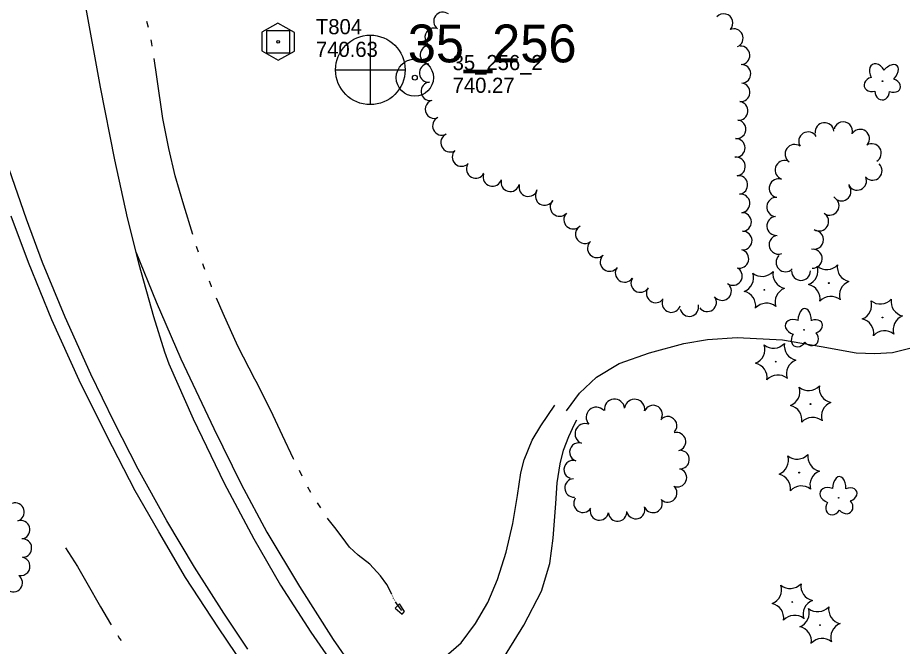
# Model space of a CAD drawing. Extents: x 589250 to 1188077, y 162953 to 363065.
# Drawn here: x 593132.8 to 593484, y 164552.5 to 164801.7 of the extents above; entities that cross this region are included whole.
import ezdxf

# ---------------------------------------------------------------- set-up
doc = ezdxf.new("R2010")
doc.units = 0
for name, color, linetype in [('E_DRN', 7, 'Continuous'), ('E_DWY', 7, 'Continuous'), ('E_LAND_TreeLine_P', 7, 'Continuous'), ('E_LAND_Vegetation', 7, 'Continuous'), ('E_MAP_Control', 7, 'Continuous'), ('E_MAP_PassPoints', 7, 'Continuous'), ('E_MAP_PhotoCenter', 7, 'Continuous'), ('E_RDWY', 7, 'Continuous'), ('E_RDWY_Gravel', 7, 'Continuous'), ('E_WTR_FlowLine', 7, 'Continuous')]:
    doc.layers.add(name, color=color, linetype=linetype)

msp = doc.modelspace()

# ---------------------------------------------------------------- linework, layer by layer
at = {"layer": 'E_DRN'}
for p, q in [((593284.22, 164569.39), (593282.54, 164567.69)), ((593282.54, 164567.69), (593285.27, 164565.27)), ((593286.27, 164566.27), (593284.22, 164569.39)), ((593285.27, 164565.27), (593286.27, 164566.27))]:
    msp.add_line(p, q, dxfattribs=at)
at = {"layer": 'E_DWY'}
for p, q in [((593396.97, 164672.61), (593406.39, 164674.16)), ((593406.39, 164674.16), (593418.1, 164674.94)), ((593418.1, 164674.94), (593436.1, 164674.09)), ((593436.1, 164674.09), (593451.4, 164671.38)), ((593383.41, 164668.89), (593396.97, 164672.61)), ((593451.4, 164671.38), (593465.33, 164668.92)), ((593479.67, 164669.03), (593486.57, 164670.71)), ((593371.34, 164664.64), (593383.41, 164668.89)), ((593465.33, 164668.92), (593472.77, 164668.55)), ((593472.77, 164668.55), (593479.67, 164669.03)), ((593362.28, 164659.18), (593371.34, 164664.64)), ((593355.55, 164652.88), (593362.28, 164659.18)), ((593350.45, 164645.92), (593355.55, 164652.88)), ((593340.3, 164639.88), (593345.88, 164648.11)), ((593353.58, 164640.53), (593354.54, 164642.32)), ((593336.86, 164634.31), (593340.3, 164639.88)), ((593351.41, 164635.74), (593353.58, 164640.53)), ((593333.68, 164626.39), (593336.86, 164634.31)), ((593349.27, 164630.3), (593351.41, 164635.74)), ((593347.87, 164624.86), (593349.27, 164630.3)), ((593332.33, 164621.25), (593333.68, 164626.39)), ((593346.78, 164617.28), (593347.87, 164624.86)), ((593331.06, 164612.28), (593332.33, 164621.25)), ((593346.26, 164609.1), (593346.78, 164617.28)), ((593329.23, 164601.22), (593331.06, 164612.28)), ((593345.21, 164595.43), (593346.26, 164609.1)), ((593326.52, 164589.86), (593329.23, 164601.22)), ((593343.81, 164585.41), (593345.21, 164595.43)), ((593323.12, 164579.06), (593326.52, 164589.86)), ((593340.49, 164574.36), (593343.81, 164585.41)), ((593319.2, 164569.84), (593323.12, 164579.06)), ((593333.52, 164560.86), (593340.49, 164574.36)), ((593314.32, 164561.57), (593319.2, 164569.84)), ((593308.62, 164553.95), (593314.32, 164561.57)), ((593324.2, 164545.71), (593333.52, 164560.86)), ((593300.69, 164547.03), (593308.62, 164553.95))]:
    msp.add_line(p, q, dxfattribs=at)
at = {"layer": 'E_LAND_TreeLine_P'}
for centre, radius, start, end in [((593301.43, 164800.3), 3.64, 53.1593, 233.1593), ((593412.76, 164799.61), 3.68, 316.6645, 136.6645), ((593297.91, 164794.02), 3.64, 70.9829, 250.9829), ((593416.81, 164793.64), 3.68, 293.7034, 113.7034), ((593296.06, 164787.04), 3.64, 86.8659, 266.8659), ((593419.47, 164786.83), 3.68, 272.7772, 92.7772), ((593295.75, 164779.77), 3.64, 94.996, 274.996), ((593419.83, 164779.48), 3.68, 272.7772, 92.7772), ((593296.38, 164772.51), 3.64, 94.996, 274.996), ((593419.53, 164772.15), 3.68, 263.8424, 83.8424), ((593298.07, 164765.45), 3.64, 105.3059, 285.3059), ((593418.75, 164764.83), 3.68, 263.8424, 83.8424), ((593301.06, 164758.85), 3.69, 115.7809, 295.7809), ((593417.9, 164757.51), 3.69, 262.9953, 82.9953), ((593452.77, 164756.38), 3.74, 6.6089, 186.6089), ((593460.16, 164756.67), 3.74, 345.6271, 165.6271), ((593466.88, 164753.74), 3.74, 322.8297, 142.8297), ((593304.28, 164752.2), 3.69, 115.7809, 295.7809), ((593417.58, 164750.14), 3.69, 270.6504, 90.6504), ((593446.26, 164752.71), 3.74, 30.942, 210.942), ((593440.89, 164747.7), 3.77, 54.9844, 234.9844), ((593471.52, 164748.02), 3.74, 301.5112, 121.5112), ((593308.82, 164746.51), 3.69, 136.0573, 316.0573), ((593417.68, 164742.76), 3.69, 277.1014, 97.1014), ((593314.44, 164741.81), 3.69, 152.5367, 332.5367), ((593436.92, 164741.35), 3.77, 72.2317, 252.2317), ((593471.84, 164741.05), 3.74, 226.5245, 46.5245), ((593321.08, 164738.61), 3.69, 163.2771, 343.2771), ((593328.16, 164736.49), 3.69, 165.1796, 345.1796), ((593418.59, 164735.43), 3.69, 277.1014, 97.1014), ((593434.61, 164734.16), 3.77, 72.2317, 252.2317), ((593465.67, 164737.09), 3.74, 203.6058, 23.6058), ((593335.3, 164734.6), 3.69, 165.1796, 345.1796), ((593341.77, 164731.05), 3.69, 151.1337, 331.1337), ((593459.52, 164732.85), 3.74, 215.0358, 35.0358), ((593347.68, 164726.7), 3.69, 137.231, 317.231), ((593419.49, 164728.1), 3.69, 276.9929, 96.9929), ((593433.61, 164726.72), 3.77, 85.6441, 265.6441), ((593454.8, 164727.19), 3.74, 236.7358, 56.7358), ((593353.1, 164721.68), 3.69, 137.231, 317.231), ((593420.08, 164720.74), 3.69, 271.824, 91.824), ((593433.67, 164719.2), 3.77, 94.432, 274.432), ((593450.64, 164720.94), 3.77, 238.7127, 58.7127), ((593357.73, 164715.94), 3.69, 127.7232, 307.7232), ((593420.32, 164713.36), 3.69, 271.824, 91.824), ((593434.56, 164711.75), 3.77, 109.6302, 289.6302), ((593448.58, 164713.71), 3.77, 255.6761, 75.6761), ((593362.47, 164710.29), 3.69, 132.931, 312.931), ((593419.02, 164706.14), 3.69, 255.7605, 75.7605), ((593448.1, 164706.19), 3.77, 266.7966, 86.7966), ((593367.5, 164704.88), 3.69, 132.931, 312.931), ((593437.31, 164704.78), 3.77, 134.9764, 314.9764), ((593373.5, 164700.58), 3.69, 144.8422, 324.8422), ((593416.44, 164699.33), 3.69, 234.917, 54.917), ((593443.44, 164701.37), 3.77, 179.9764, 359.9764), ((593379.69, 164696.55), 3.69, 147.5641, 327.5641), ((593385.82, 164692.43), 3.69, 143.6719, 323.6719), ((593412.14, 164693.34), 3.69, 216.8463, 36.8463), ((593406.23, 164688.91), 3.69, 216.8463, 36.8463), ((593392.04, 164688.6), 3.69, 163.3694, 343.3694), ((593399.14, 164687.02), 3.69, 193.0457, 13.0457), ((593369.5, 164646.49), 4.02, 6.6089, 186.6089), ((593377.47, 164646.46), 4.02, 350.7023, 170.7023), ((593362.26, 164643.34), 4.02, 42.4868, 222.4868), ((593384.81, 164644.41), 3.65, 337.3565, 157.3565), ((593390.56, 164639.98), 3.65, 319.3751, 139.3751), ((593357.84, 164636.79), 4.02, 69.497, 249.497), ((593394.1, 164633.65), 3.65, 284.9078, 104.9078), ((593355.31, 164629.55), 3.65, 72.1445, 252.1445), ((593395.5, 164626.55), 3.65, 266.285, 86.285), ((593353.07, 164622.59), 3.65, 72.1445, 252.1445), ((593394.45, 164619.39), 3.65, 247.2958, 67.2958), ((593353.4, 164615.32), 3.65, 93.5849, 273.5849), ((593390.62, 164613.3), 3.65, 228.1312, 48.1312), ((593356.98, 164609.22), 3.65, 147.3838, 327.3838), ((593384.78, 164609.15), 3.65, 205.6645, 25.6645), ((593131.77, 164605.7), 3.66, 287.8889, 107.8889), ((593363.47, 164606.16), 3.65, 169.9684, 349.9684), ((593370.7, 164605.71), 3.65, 184.6538, 4.6538), ((593377.91, 164606.74), 3.65, 196.0898, 16.0898), ((593134.02, 164598.73), 3.66, 287.8889, 107.8889), ((593134.7, 164591.46), 3.66, 273.6442, 93.6442), ((593134.01, 164584.22), 3.66, 259.1534, 79.1534), ((593131.03, 164577.75), 3.66, 232.0222, 52.0222)]:
    msp.add_arc(centre, radius, start, end, dxfattribs=at)
at = {"layer": 'E_LAND_Vegetation'}
for centre, radius in [((593475.74, 164776.56), 0.128), ((593428.89, 164693.84), 0.167), ((593454.43, 164696.54), 0.167), ((593475.73, 164682.9), 0.167), ((593444.67, 164678), 0.128), ((593433.4, 164665.37), 0.167), ((593447.25, 164648.57), 0.167), ((593442.72, 164621.38), 0.167), ((593458.38, 164611.37), 0.128), ((593439.99, 164570.09), 0.167), ((593450.98, 164560.9), 0.167)]:
    msp.add_circle(centre, radius, dxfattribs=at)
for centre, radius, start, end in [((593428.04, 164705.09), 5.91, 231.4845, 317.1606), ((593438.21, 164700.2), 5.9, 171.4447, 257.2096), ((593444.26, 164701.42), 5.9, 291.4447, 17.2096), ((593453.58, 164707.79), 5.91, 231.4845, 317.1606), ((593463.74, 164702.9), 5.9, 171.4447, 257.2096), ((593418.73, 164698.72), 5.9, 291.4447, 17.2096), ((593439.06, 164688.95), 5.9, 111.4447, 197.2096), ((593445.12, 164690.18), 5.9, 351.4447, 77.2096), ((593464.59, 164691.65), 5.9, 111.4447, 197.2096), ((593419.58, 164687.48), 5.9, 351.4447, 77.2096), ((593455.29, 164685.35), 5.9, 51.4401, 137.205), ((593429.76, 164682.65), 5.9, 51.4401, 137.205), ((593465.57, 164687.78), 5.9, 291.4447, 17.2096), ((593474.88, 164694.15), 5.91, 231.4845, 317.1606), ((593485.05, 164689.26), 5.9, 171.4447, 257.2096), ((593485.9, 164678.01), 5.9, 111.4447, 197.2096), ((593466.42, 164676.54), 5.9, 351.4447, 77.2096), ((593476.6, 164671.71), 5.9, 51.4401, 137.205), ((593423.24, 164670.25), 5.9, 291.4447, 17.2096), ((593432.55, 164676.62), 5.91, 231.4845, 317.1606), ((593442.71, 164671.73), 5.9, 171.4447, 257.2096), ((593443.56, 164660.48), 5.9, 111.4447, 197.2096), ((593424.09, 164659.01), 5.9, 351.4447, 77.2096), ((593434.26, 164654.18), 5.9, 51.4401, 137.205), ((593437.09, 164653.45), 5.9, 291.4447, 17.2096), ((593446.4, 164659.82), 5.91, 231.4845, 317.1606), ((593456.56, 164654.93), 5.9, 171.4447, 257.2096), ((593457.41, 164643.68), 5.9, 111.4447, 197.2096), ((593437.94, 164642.21), 5.9, 351.4447, 77.2096), ((593448.11, 164637.38), 5.9, 51.4401, 137.205), ((593432.56, 164626.27), 5.9, 291.4447, 17.2096), ((593441.87, 164632.63), 5.91, 231.4845, 317.1606), ((593452.03, 164627.74), 5.9, 171.4447, 257.2096), ((593433.41, 164615.02), 5.9, 351.4447, 77.2096), ((593452.88, 164616.5), 5.9, 111.4447, 197.2096), ((593443.58, 164610.2), 5.9, 51.4401, 137.205), ((593429.83, 164574.98), 5.9, 291.4447, 17.2096), ((593439.14, 164581.35), 5.91, 231.4845, 317.1606), ((593449.3, 164576.45), 5.9, 171.4447, 257.2096), ((593430.68, 164563.74), 5.9, 351.4447, 77.2096), ((593440.82, 164565.79), 5.9, 291.4447, 17.2096), ((593450.15, 164565.21), 5.9, 111.4447, 197.2096), ((593450.13, 164572.15), 5.91, 231.4845, 317.1606), ((593460.29, 164567.26), 5.9, 171.4447, 257.2096), ((593440.85, 164558.91), 5.9, 51.4401, 137.205), ((593441.67, 164554.54), 5.9, 351.4447, 77.2096), ((593461.14, 164556.02), 5.9, 111.4447, 197.2096), ((593451.84, 164549.72), 5.9, 51.4401, 137.205)]:
    msp.add_arc(centre, radius, start, end, dxfattribs=at)
for centre, major_axis, ratio in [((593473.81, 164779.52), (2.06, -3.68), 0.691916), ((593478.32, 164779.18), (-3.19, -3.52), 0.560249), ((593472.02, 164775.37), (3.48, 0.97), 0.782863), ((593479.42, 164774.96), (-3.4, 1.25), 0.716896), ((593475.65, 164772.58), (0.07, 3.45), 0.832022), ((593444.91, 164681.67), (-0.1, -4.75), 0.560249), ((593441.28, 164678.97), (3.97, -1.42), 0.691916), ((593448.5, 164679.21), (-3.39, -1.29), 0.716896), ((593442.65, 164674.66), (1.99, 3.01), 0.782863), ((593447.22, 164674.94), (-2.21, 2.65), 0.832022), ((593458.61, 164615.04), (-0.1, -4.75), 0.560249), ((593454.98, 164612.34), (3.97, -1.42), 0.691916), ((593462.2, 164612.57), (-3.39, -1.29), 0.716896), ((593456.35, 164608.02), (1.99, 3.01), 0.782863), ((593460.92, 164608.3), (-2.21, 2.65), 0.832022)]:
    msp.add_ellipse(centre, major_axis=major_axis, ratio=ratio, start_param=1.570796, end_param=4.712389, dxfattribs=at)
at = {"layer": 'E_MAP_Control'}
for p, q in [((593231.57, 164787.69), (593231.57, 164796.69)), ((593231.57, 164796.69), (593240.57, 164796.69)), ((593231.57, 164787.69), (593231.57, 164796.69)), ((593231.57, 164796.69), (593240.57, 164796.69)), ((593240.57, 164796.69), (593240.57, 164787.69)), ((593240.57, 164796.69), (593240.57, 164787.69)), ((593240.57, 164787.69), (593231.57, 164787.69)), ((593240.57, 164787.69), (593231.57, 164787.69))]:
    msp.add_line(p, q, dxfattribs=at)
msp.add_lwpolyline([(593229.66, 164795.95), (593229.66, 164788.56), (593236.12, 164784.84), (593242.52, 164788.5), (593242.52, 164795.83), (593235.99, 164799.56)], close=True, dxfattribs=at)
msp.add_lwpolyline([(593229.66, 164795.95), (593229.66, 164788.56), (593236.12, 164784.84), (593242.52, 164788.5), (593242.52, 164795.83), (593235.99, 164799.56)], close=True, dxfattribs=at)
msp.add_circle((593236.07, 164792.19), 0.546, dxfattribs=at)
msp.add_circle((593236.07, 164792.19), 0.546, dxfattribs=at)
at = {"layer": 'E_MAP_PassPoints'}
for radius in [7.38, 7.38, 0.945, 0.945]:
    msp.add_circle((593290.3, 164777.97), radius, dxfattribs=at)
at = {"layer": 'E_MAP_PhotoCenter'}
for p, q in [((593272.6, 164794.85), (593272.53, 164767.44)), ((593272.6, 164794.85), (593272.53, 164767.44)), ((593258.91, 164781.05), (593286.37, 164781.03)), ((593258.91, 164781.05), (593286.37, 164781.03))]:
    msp.add_line(p, q, dxfattribs=at)
msp.add_circle((593272.65, 164781.05), 13.78, dxfattribs=at)
msp.add_circle((593272.65, 164781.05), 13.78, dxfattribs=at)
at = {"layer": 'E_RDWY'}
for p, q in [((593159.02, 164810.13), (593165.53, 164774.24)), ((593165.53, 164774.24), (593171.24, 164745.34)), ((593171.24, 164745.34), (593176.29, 164722.34)), ((593136.25, 164721.82), (593129.43, 164741.71)), ((593142.69, 164704.67), (593136.25, 164721.82)), ((593176.29, 164722.34), (593180.84, 164704.01)), ((593151.65, 164682.95), (593142.69, 164704.67)), ((593180.84, 164704.01), (593186.72, 164683.26)), ((593186.72, 164683.26), (593191.09, 164669.32)), ((593161.82, 164660.41), (593151.65, 164682.95)), ((593191.09, 164669.32), (593192.74, 164664.49)), ((593192.74, 164664.49), (593202.44, 164642.66)), ((593171.02, 164641.41), (593161.82, 164660.41)), ((593180.57, 164622.75), (593171.02, 164641.41)), ((593202.44, 164642.66), (593214.7, 164617.21)), ((593191.95, 164602.3), (593180.57, 164622.75)), ((593214.7, 164617.21), (593226.4, 164595.17)), ((593202.97, 164583.88), (593191.95, 164602.3)), ((593226.4, 164595.17), (593237.01, 164576.8)), ((593214.59, 164565.72), (593202.97, 164583.88)), ((593237.01, 164576.8), (593249, 164558.06)), ((593224.14, 164551.39), (593214.59, 164565.72)), ((593249, 164558.06), (593260.32, 164542.05))]:
    msp.add_line(p, q, dxfattribs=at)
at = {"layer": 'E_RDWY_Gravel'}
for p, q in [((593137.04, 164704.7), (593130.16, 164723.09)), ((593179.61, 164708.97), (593187.66, 164689.12)), ((593146.38, 164681.9), (593137.04, 164704.7)), ((593187.66, 164689.12), (593197.48, 164666.49)), ((593157.17, 164658), (593146.38, 164681.9)), ((593197.48, 164666.49), (593210.56, 164638.83)), ((593168.1, 164635.91), (593157.17, 164658)), ((593210.56, 164638.83), (593221.4, 164616.82)), ((593179.42, 164614.19), (593168.1, 164635.91)), ((593221.4, 164616.82), (593231.66, 164597.78)), ((593188.77, 164597.89), (593179.42, 164614.19)), ((593199.41, 164579.79), (593188.77, 164597.89)), ((593231.66, 164597.78), (593244.51, 164576.18)), ((593212.5, 164559.78), (593199.41, 164579.79)), ((593244.51, 164576.18), (593257.95, 164555.26)), ((593225.26, 164541.04), (593212.5, 164559.78)), ((593257.95, 164555.26), (593272.09, 164535.04))]:
    msp.add_line(p, q, dxfattribs=at)
at = {"layer": 'E_WTR_FlowLine'}
for p, q in [((593184.62, 164797.79), (593184.09, 164800.22)), ((593186.01, 164791.45), (593185.68, 164792.92)), ((593186.15, 164790.47), (593186.01, 164791.45)), ((593187.99, 164778.24), (593186.89, 164785.55)), ((593190.41, 164761.82), (593187.99, 164778.24)), ((593192.8, 164749.92), (593190.41, 164761.82)), ((593195.2, 164738.98), (593192.8, 164749.92)), ((593198.76, 164727.41), (593195.2, 164738.98)), ((593202.32, 164715.76), (593198.76, 164727.41)), ((593203.9, 164710.58), (593203.75, 164711.08)), ((593204.55, 164708.77), (593203.9, 164710.58)), ((593206.46, 164703.4), (593206.19, 164704.16)), ((593207.05, 164701.87), (593206.46, 164703.4)), ((593209.66, 164695.14), (593208.82, 164697.3)), ((593209.71, 164695.02), (593209.66, 164695.14)), ((593214.3, 164684.4), (593211.65, 164690.53)), ((593220.15, 164671.54), (593214.3, 164684.4)), ((593226.86, 164658.48), (593220.15, 164671.54)), ((593227.35, 164657.53), (593226.86, 164658.48)), ((593233.15, 164646.03), (593227.35, 164657.53)), ((593237.82, 164636.11), (593233.15, 164646.03)), ((593242.23, 164626.81), (593237.82, 164636.11)), ((593242.35, 164626.56), (593242.23, 164626.81)), ((593245.59, 164619.97), (593244.54, 164622.18)), ((593249.12, 164613.55), (593247.84, 164615.63)), ((593253.04, 164607.36), (593251.75, 164609.43)), ((593255.96, 164602.92), (593255.72, 164603.27)), ((593258.54, 164599.62), (593255.96, 164602.92)), ((593261.45, 164595.8), (593258.54, 164599.62)), ((593264.37, 164591.82), (593261.45, 164595.8)), ((593151.83, 164591.59), (593156.49, 164584.14)), ((593267.78, 164588.65), (593264.37, 164591.82)), ((593272.42, 164585.02), (593267.78, 164588.65)), ((593276.63, 164580.52), (593272.42, 164585.02)), ((593156.49, 164584.14), (593160.26, 164577.68)), ((593279.22, 164576.96), (593276.63, 164580.52)), ((593160.26, 164577.68), (593165.63, 164568.11)), ((593280.8, 164573.96), (593279.22, 164576.96)), ((593281.18, 164573.11), (593280.8, 164573.96)), ((593281.54, 164572.29), (593281.42, 164572.56)), ((593281.9, 164571.47), (593281.78, 164571.74)), ((593282.33, 164570.69), (593282.18, 164570.95)), ((593165.63, 164568.11), (593169.65, 164561.44)), ((593283.39, 164568.93), (593282.64, 164570.18)), ((593285.18, 164566.69), (593283.39, 164568.93)), ((593169.65, 164561.44), (593169.91, 164561.01)), ((593172.46, 164556.82), (593173.18, 164555.65)), ((593173.18, 164555.65), (593173.84, 164554.8))]:
    msp.add_line(p, q, dxfattribs=at)

# ---------------------------------------------------------------- texts
at = {"layer": 'E_MAP_Control'}
for s, p in [('T804', (593251.08, 164795.19)), ('T804', (593251.08, 164795.19)), ('740.63', (593251.08, 164786.19)), ('740.63', (593251.08, 164786.19))]:
    msp.add_text(s, height=6, dxfattribs=at).set_placement(p)
at = {"layer": 'E_MAP_PassPoints'}
for s, p in [('35_256_2', (593305.3, 164780.95)), ('35_256_2', (593305.3, 164780.95)), ('740.27', (593305.3, 164771.95)), ('740.27', (593305.3, 164771.95))]:
    msp.add_text(s, height=6, dxfattribs=at).set_placement(p)
at = {"layer": 'E_MAP_PhotoCenter'}
msp.add_text('35_256', height=15, dxfattribs=at).set_placement((593287.5, 164784.03))
msp.add_text('35_256', height=15, dxfattribs=at).set_placement((593287.5, 164784.03))

doc.saveas('drawing.dxf')
